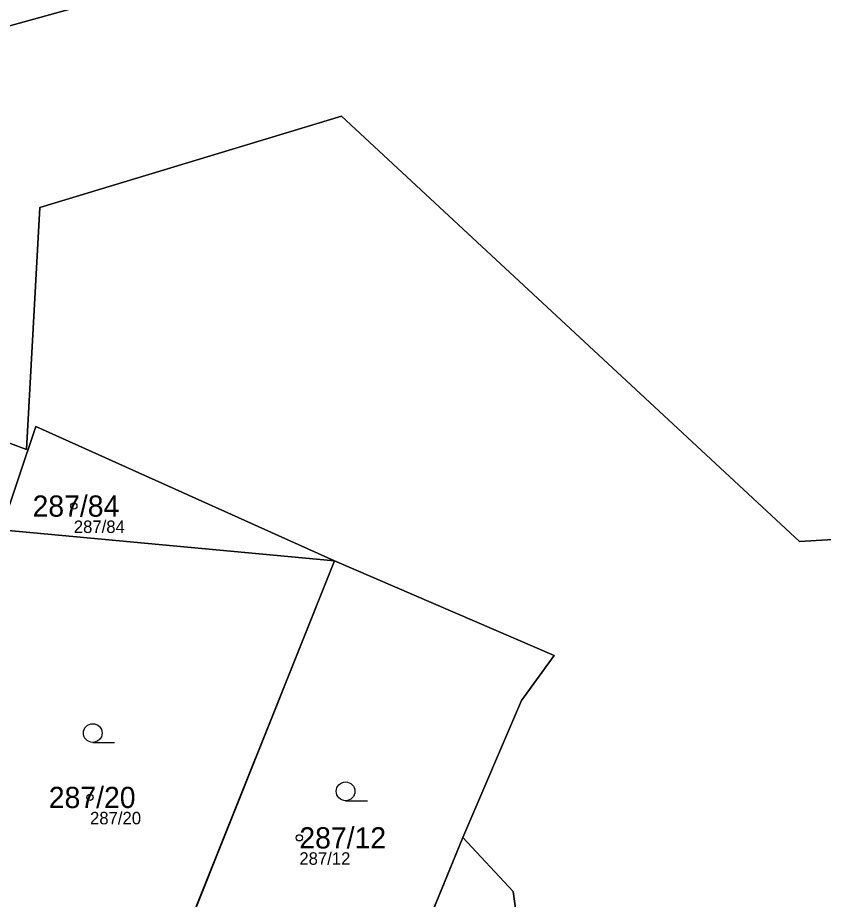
# Model space of a CAD drawing. Extents: x -770088 to -765625, y -1057899 to -1053934.
# Drawn here: x -767369.1 to -767304.5, y -1055049.7 to -1054979.1 of the extents above; entities that cross this region are included whole.
import ezdxf

# ---------------------------------------------------------------- set-up
doc = ezdxf.new("R2010")
doc.units = 0
for name, color, linetype in [('Definiční body', 7, 'Continuous'), ('Hranice parcel', 7, 'Continuous'), ('Parcelní čísla', 7, 'Continuous'), ('Polygon parcely', 7, 'Continuous'), ('Značky kultur', 7, 'Continuous')]:
    doc.layers.add(name, color=color, linetype=linetype)

msp = doc.modelspace()

# ---------------------------------------------------------------- linework, layer by layer
at = {"layer": 'Definiční body'}
for centre in [(-767364.6, -1055018.22), (-767363.3, -1055041.57), (-767346.53, -1055044.81)]:
    msp.add_circle(centre, 0.25, dxfattribs=at)
at = {"layer": 'Hranice parcel'}
for p, q in [((-767343.72, -1055022.6), (-767370.41, -1055020.12)), ((-767343.72, -1055022.6), (-767356.28, -1055054.05)), ((-767333.43, -1055044.77), (-767338.63, -1055057.47))]:
    msp.add_line(p, q, dxfattribs=at)
for points in [[(-767040.18, -1054987.39), (-767182.41, -1054981.69), (-767267.36, -1054975.85), (-767344.04, -1054968.14), (-767346.77, -1054973.36), (-767372.36, -1054980.44), (-767381.09, -1054971.25), (-767376.02, -1054961.44), (-767462.61, -1054944.07), (-767479.62, -1054945.09), (-767514.25, -1054935.59)], [(-767549.86, -1054975.62), (-767508.25, -1054990.79), (-767472.4, -1054967.24), (-767447.46, -1054960.98), (-767423.39, -1054971.25), (-767398.03, -1055002.58), (-767368.4, -1055013.68), (-767367.33, -1054994.3), (-767343.15, -1054986.96), (-767306.46, -1055021.07), (-767217.76, -1055015.77), (-767308.49, -1055055.25), (-767109.8, -1055069.97)], [(-767370.41, -1055020.12), (-767367.63, -1055011.85), (-767343.72, -1055022.6)], [(-767343.72, -1055022.6), (-767326.12, -1055030.2), (-767328.73, -1055033.79), (-767333.43, -1055044.77)], [(-767333.43, -1055044.77), (-767329.41, -1055049.1), (-767325.78, -1055075.31), (-767327.09, -1055080.08)]]:
    msp.add_lwpolyline(points, dxfattribs=at)
at = {"layer": 'Polygon parcely'}
for points in [[(-767040.18, -1054987.39), (-767182.41, -1054981.69), (-767267.36, -1054975.85), (-767344.04, -1054968.14), (-767346.77, -1054973.36), (-767372.36, -1054980.44), (-767381.09, -1054971.25), (-767376.02, -1054961.44), (-767462.61, -1054944.07), (-767479.62, -1054945.09), (-767514.25, -1054935.59), (-767549.86, -1054975.62), (-767508.25, -1054990.79), (-767472.4, -1054967.24), (-767447.46, -1054960.98), (-767423.39, -1054971.25), (-767398.03, -1055002.58), (-767368.4, -1055013.68), (-767367.33, -1054994.3), (-767343.15, -1054986.96), (-767306.46, -1055021.07), (-767217.76, -1055015.77), (-767308.49, -1055055.25), (-767109.8, -1055069.97)], [(-767202.65, -1055164.21), (-767213.73, -1055147.54), (-767109.8, -1055069.97), (-767308.49, -1055055.25), (-767217.76, -1055015.77), (-767306.46, -1055021.07), (-767343.15, -1054986.96), (-767367.33, -1054994.3), (-767368.4, -1055013.68), (-767398.03, -1055002.58), (-767423.39, -1054971.25)], [(-767381.09, -1054971.25), (-767372.36, -1054980.44), (-767346.77, -1054973.36)], [(-767370.41, -1055020.12), (-767367.63, -1055011.85), (-767343.72, -1055022.6), (-767326.12, -1055030.2), (-767328.73, -1055033.79), (-767333.43, -1055044.77), (-767329.41, -1055049.1), (-767325.78, -1055075.31)]]:
    msp.add_lwpolyline(points, dxfattribs=at)
for points in [[(-767370.41, -1055020.12), (-767343.72, -1055022.6), (-767367.63, -1055011.85)], [(-767360.63, -1055064.79), (-767358.79, -1055060.23), (-767356.28, -1055054.05), (-767343.72, -1055022.6), (-767370.41, -1055020.12), (-767370.51, -1055025.82), (-767377.3, -1055053.22), (-767376.24, -1055054.14), (-767370.71, -1055060.62)], [(-767346.28, -1055068.61), (-767341.77, -1055057.76), (-767339.17, -1055058.8), (-767338.63, -1055057.47), (-767333.43, -1055044.77), (-767328.73, -1055033.79), (-767326.12, -1055030.2), (-767343.72, -1055022.6), (-767356.28, -1055054.05), (-767351.56, -1055055.89), (-767354.07, -1055062.08), (-767355.62, -1055066.07), (-767348.64, -1055068.92), (-767349.53, -1055071.15), (-767346.87, -1055072.21), (-767344.91, -1055072.99), (-767343.56, -1055069.6)], [(-767333.43, -1055044.77), (-767338.63, -1055057.47), (-767330.39, -1055071.57), (-767327.09, -1055080.08), (-767325.78, -1055075.31), (-767329.41, -1055049.1)]]:
    msp.add_lwpolyline(points, close=True, dxfattribs=at)
at = {"layer": 'Značky kultur'}
for p, q in [((-767363.083, -1055037.16), (-767361.333, -1055037.16)), ((-767342.823, -1055041.83), (-767341.073, -1055041.83))]:
    msp.add_line(p, q, dxfattribs=at)
for centre in [(-767363.083, -1055036.41), (-767342.823, -1055041.08)]:
    msp.add_circle(centre, 0.75, dxfattribs=at)

# ---------------------------------------------------------------- texts
at = {"layer": 'Definiční body'}
for s, p in [('287/84', (-767364.6, -1055020.376)), ('287/20', (-767363.3, -1055043.726)), ('287/12', (-767346.53, -1055046.966))]:
    msp.add_text(s, height=1, dxfattribs=at).set_placement(p)
at = {"layer": 'Parcelní čísla'}
for s, p in [('287/84', (-767367.905, -1055019.07)), ('287/20', (-767366.605, -1055042.42)), ('287/12', (-767346.53, -1055045.66))]:
    msp.add_text(s, height=1.7, dxfattribs=at).set_placement(p)

doc.saveas('drawing.dxf')
